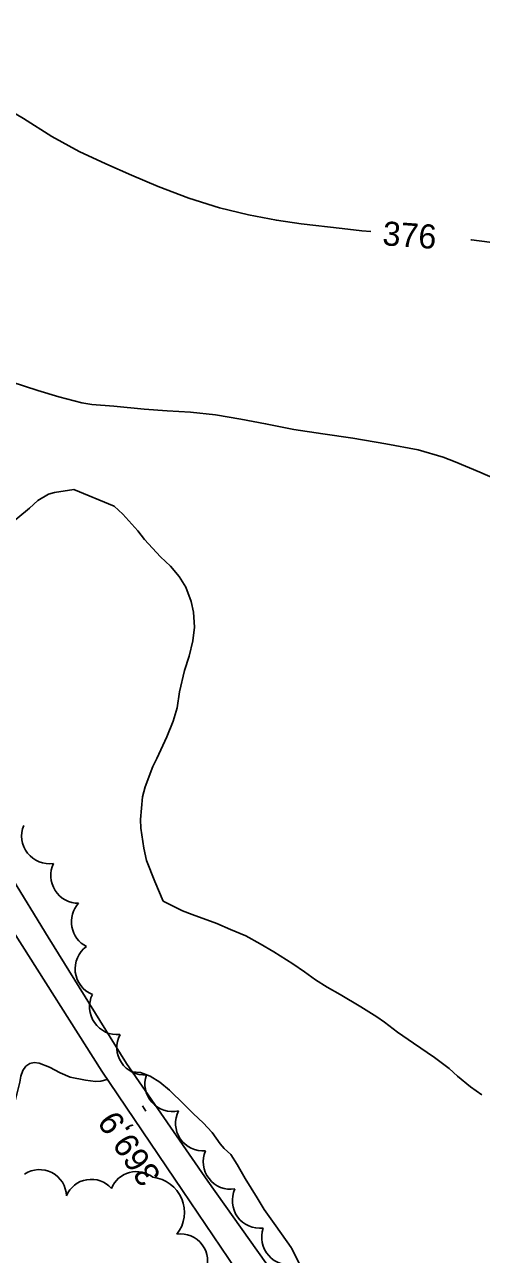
# Model space of a CAD drawing. Extents: x 287698 to 290158, y 5234163 to 5237182.
# Drawn here: x 288664.2 to 288721, y 5235862.5 to 5236015.7 of the extents above; entities that cross this region are included whole.
import ezdxf

# ---------------------------------------------------------------- set-up
doc = ezdxf.new("R2010")
doc.units = 0
for name, color, linetype in [('Niveau 1', 7, 'Continuous'), ('Niveau 19', 7, 'Continuous'), ('Niveau 2', 7, 'Continuous'), ('Niveau 3', 7, 'Continuous'), ('Niveau 44', 7, 'Continuous')]:
    doc.layers.add(name, color=color, linetype=linetype)

msp = doc.modelspace()

# ---------------------------------------------------------------- linework, layer by layer
at = {"layer": 'Niveau 1'}
for points in [[(288674.45, 5235884.27), (288673.66, 5235884.03), (288672.99, 5235884), (288671.74, 5235884.18), (288669.84, 5235884.53), (288668.57, 5235885.07), (288667.27, 5235885.77), (288665.95, 5235886.27), (288665.34, 5235886.35), (288664.79, 5235886.23), (288664.32, 5235885.9), (288663.94, 5235885.36), (288663.7, 5235884.68), (288663.56, 5235883.9), (288663.01, 5235881.78), (288662.65, 5235881.18), (288661.77, 5235880.06), (288660.31, 5235878.47), (288659.73, 5235878.19), (288658.85, 5235877.65)], [(288689.84, 5235874.9), (288689, 5235875.64), (288688.51, 5235876.25), (288687.51, 5235877.63), (288686.4, 5235878.84), (288685.2, 5235879.96), (288684.04, 5235881.13), (288682.2, 5235882.94), (288680.98, 5235883.93), (288679.79, 5235884.67), (288678.6, 5235885.13), (288677.55, 5235885.22)], [(288697.4, 5235863.23), (288697.33, 5235863.33), (288695.43, 5235866.01), (288693.98, 5235868.06), (288693.12, 5235869.5), (288691.6, 5235871.91), (288690.64, 5235873.65), (288689.84, 5235874.9)], [(288699.5, 5235854.36), (288701.07, 5235853.08), (288701.69, 5235852.82), (288702.35, 5235852.69), (288703.54, 5235852.71), (288704.04, 5235852.88), (288703.99, 5235853.45), (288703.67, 5235853.91), (288702.55, 5235855.62), (288700.77, 5235858.18), (288699.47, 5235860.11), (288698.5, 5235861.04), (288697.4, 5235863.23)]]:
    msp.add_lwpolyline(points, dxfattribs=at)
at = {"layer": 'Niveau 19'}
for points in [[(288570.11, 5236156.8), (288574.67, 5236140.56), (288578.74, 5236123.31), (288582.15, 5236106.59), (288585.92, 5236090.09), (288589.36, 5236077.4), (288593.31, 5236063.55), (288597.87, 5236046.3), (288600.91, 5236029.46), (288603.74, 5236013.4), (288606, 5236003.01), (288609.75, 5235992.01), (288615.8, 5235979.75), (288622.71, 5235968.84), (288632.57, 5235954.81), (288642.39, 5235940.91), (288649.05, 5235930.63), (288657.5, 5235917.58), (288667.08, 5235901.98), (288676.84, 5235886.25), (288686.96, 5235871.59), (288695.3, 5235859.83)], [(288715.9, 5235828.31), (288707.3, 5235839.05), (288695.28, 5235853.47), (288683.8, 5235870.42), (288673.76, 5235885.3), (288662.75, 5235902.66), (288650.88, 5235921.08), (288640.62, 5235937), (288629.96, 5235952.59), (288620.31, 5235965.95), (288615.79, 5235971.74), (288615.62, 5235971.77)]]:
    msp.add_lwpolyline(points, dxfattribs=at)
at = {"layer": 'Niveau 2'}
for points in [[(288707.27, 5235989.9), (288706.14, 5235990), (288703.7, 5235990.28), (288698.6, 5235990.85), (288695.51, 5235991.3), (288692.05, 5235991.98), (288688.43, 5235992.87), (288684.62, 5235994.04), (288680.77, 5235995.5), (288677.48, 5235996.93), (288674.26, 5235998.35), (288670.96, 5235999.86), (288667.54, 5236001.75), (288664, 5236003.98), (288660.32, 5236006.15), (288657.54, 5236007.89), (288655.32, 5236009.33), (288653.02, 5236010.91), (288650.41, 5236012.85), (288647.95, 5236014.82), (288645.56, 5236016.8)], [(288724.62, 5235988.23), (288719.79, 5235988.87), (288719.7, 5235988.88)], [(288662.49, 5235971.19), (288665.8, 5235970.1), (288668.41, 5235969.32), (288671.28, 5235968.57), (288672.51, 5235968.36), (288675.25, 5235968.16), (288679.03, 5235967.76), (288681.92, 5235967.56), (288684.83, 5235967.38), (288687.94, 5235967.05), (288691.06, 5235966.52), (288694.17, 5235965.95), (288697.68, 5235965.24), (288701.3, 5235964.71), (288705.01, 5235964.15), (288709.15, 5235963.44), (288713.16, 5235962.68), (288716.26, 5235961.79), (288717.76, 5235961.2), (288720.83, 5235959.92), (288723.42, 5235958.79)], [(288675.32, 5235955.67), (288670.26, 5235957.75), (288667.89, 5235957.4), (288667.13, 5235957.17), (288665.78, 5235956.38), (288664.78, 5235955.43), (288661.85, 5235953.04), (288659.91, 5235951.56), (288657.81, 5235950.86), (288657.04, 5235950.59), (288655.86, 5235950.03), (288654.7, 5235948.96)], [(288681.41, 5235906.46), (288680.37, 5235908.9), (288679.34, 5235911.54), (288678.98, 5235913.08), (288678.62, 5235915.55), (288678.6, 5235916.65), (288678.84, 5235919.48), (288679.16, 5235920.72), (288680.13, 5235923.24), (288680.63, 5235924.24), (288681.87, 5235926.94), (288682.67, 5235928.9), (288683.15, 5235930.54), (288683.43, 5235932.53), (288684.07, 5235935.19), (288684.66, 5235936.98), (288685.12, 5235938.89), (288685.31, 5235940.6), (288685.2, 5235942.47), (288684.89, 5235943.79), (288684.21, 5235945.57), (288683.39, 5235946.92), (288682.33, 5235948.21), (288681.09, 5235949.38), (288679.1, 5235951.54), (288678.25, 5235952.62), (288676.38, 5235954.68), (288675.32, 5235955.67)], [(288681.41, 5235906.46), (288683.83, 5235905.27), (288685.03, 5235904.82), (288688.1, 5235903.67), (288689.81, 5235902.96), (288691.7, 5235902.13), (288693.49, 5235901.17), (288695.18, 5235900.15), (288697.54, 5235898.67), (288698.99, 5235897.68), (288700.37, 5235896.67), (288701.84, 5235895.75), (288703.43, 5235894.84), (288706.04, 5235893.3), (288708.01, 5235892.06), (288708.96, 5235891.38), (288710.6, 5235890.15), (288712.56, 5235888.78), (288715.18, 5235887), (288717.03, 5235885.63), (288718.05, 5235884.68), (288719.69, 5235883.34), (288721.09, 5235882.34)]]:
    msp.add_lwpolyline(points, dxfattribs=at)
at = {"layer": 'Niveau 3'}
msp.add_line((288679.25, 5235880.31), (288678.82, 5235880.98), dxfattribs=at)
at = {"layer": 'Niveau 44'}
for centre, radius, start, end in [((288673.88, 5235898.04), 3.44, 126.2211, 247.9342), ((288675.7, 5235893.31), 3.47, 153.6385, 275.4174), ((288679.07, 5235888.25), 3.43, 152.3142, 274.3253), ((288682.56, 5235883.69), 3.43, 160.5526, 282.5559), ((288686.37, 5235878.79), 3.43, 153.0722, 275.2077), ((288689.83, 5235874), 3.43, 156.5791, 278.6859), ((288693.46, 5235869.15), 3.44, 154.8406, 276.6115), ((288697.11, 5235864.6), 3.44, 160.8267, 282.7091)]:
    msp.add_arc(centre, radius, start, end, dxfattribs=at)
for centre, major_axis, ratio, start_param, end_param in [((288667.14, 5235914.5), (2.1, -2.69), 0.973487, 3.635862, 5.788916), ((288670.75, 5235909.59), (1.77, -2.92), 0.972972, 3.700082, 5.764426), ((288673.32, 5235903.88), (0.13, -3.41), 0.977306, 3.926307, 5.788586), ((288665.99, 5235869.64), (1.63, 2.97), 0.995648, 5.244678, 7.363845), ((288678.07, 5235869.44), (-3.34, -0.09), 0.999837, 4.019229, 5.874242), ((288672.45, 5235868.46), (-3.34, -0.33), 0.999597, 3.7687, 5.788904), ((288679.66, 5235867.69), (4.2, 1.31), 0.999754, 5.316474, 7.444418), ((288683.58, 5235861.65), (2.84, 1.8), 0.999358, 5.299366, 7.428364)]:
    msp.add_ellipse(centre, major_axis=major_axis, ratio=ratio, start_param=start_param, end_param=end_param, dxfattribs=at)

# ---------------------------------------------------------------- texts
at = {"layer": 'Niveau 2'}
msp.add_text('376', height=3, rotation=355.8708, dxfattribs=at).set_placement((288708.65, 5235988.2))
at = {"layer": 'Niveau 3'}
msp.add_text('369,9', height=3, rotation=124.1757, dxfattribs=at).set_placement((288681.23, 5235872.31))

doc.saveas('drawing.dxf')
